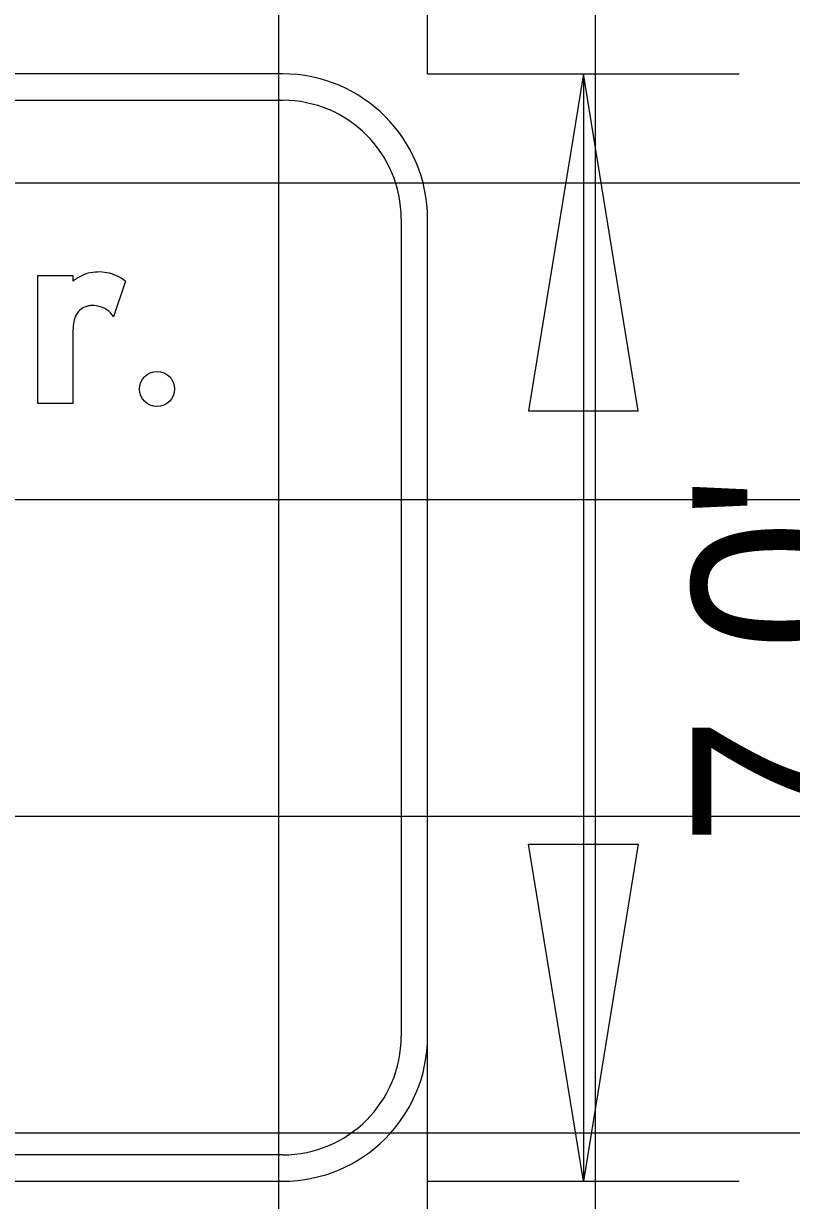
# Model space of a CAD drawing. Extents: x 1797809 to 2198143, y 249608 to 1237864.
# Drawn here: x 2195481.17 to 2195486.02, y 1237202.68 to 1237210.11 of the extents above; entities that cross this region are included whole.
import ezdxf

# ---------------------------------------------------------------- set-up
doc = ezdxf.new("R2010")
doc.units = 0
for name, color, linetype in [('3', 7, 'Continuous'), ('GSBWFILL', 7, 'Continuous'), ('GSCOLORFILL', 7, 'Continuous'), ('GSDIMS', 7, 'Continuous'), ('GSOUTLINE', 7, 'Continuous'), ('GSSHT', 7, 'Continuous'), ('Level 55', 7, 'Continuous')]:
    doc.layers.add(name, color=color, linetype=linetype)

msp = doc.modelspace()

# ---------------------------------------------------------------- linework, layer by layer
at = {"layer": '3'}
msp.add_line((2195483.7231, 1237200.4325), (2195483.7231, 1237203.716), dxfattribs=at)
at = {"layer": 'GSBWFILL'}
msp.add_line((2195481.8152, 1237208.4841), (2195481.7401, 1237208.259), dxfattribs=at)
msp.add_lwpolyline([(2195481.483, 1237208.1589), (2195481.483, 1237207.712), (2195481.2616, 1237207.712), (2195481.2616, 1237208.5203), (2195481.483, 1237208.5203), (2195481.483, 1237208.4841)], dxfattribs=at)
for centre, major_axis, start_param, end_param in [((2195481.7056, 1237208.1891), (0, 0.3696), 0.443663, 0.646229), ((2195481.6182, 1237208.3729), (0, 0.1661), 0.24142, 0.443663), ((2195481.6467, 1237208.2573), (0, 0.2851), 6.103268, 6.524606), ((2195481.6531, 1237208.2927), (0, 0.2491), 5.846069, 6.103268), ((2195481.6277, 1237208.2382), (0, 0.3092), 5.631644, 5.846069), ((2195481.6006, 1237208.2191), (0, 0.1107), 0.293855, 1.188904), ((2195481.6028, 1237208.2119), (0, 0.1182), 0.067293, 0.293855), ((2195481.6067, 1237208.1531), (0, 0.1772), 6.094384, 6.350479), ((2195481.6114, 1237208.1775), (0, 0.1523), 5.27661, 6.094384), ((2195481.9523, 1237208.1584), (0, 0.4693), 1.445958, 1.569673), ((2195481.6583, 1237208.196), (0, 0.1728), 1.188904, 1.450084)]:
    msp.add_ellipse(centre, major_axis=major_axis, ratio=0.99999, start_param=start_param, end_param=end_param, dxfattribs=at)
msp.add_ellipse((2195482.0145, 1237207.8033), major_axis=(0, 0.1107), ratio=0.999979, dxfattribs=at)
at = {"layer": 'GSCOLORFILL'}
for p, q in [((2195482.8074, 1237209.7932), (2195467.6559, 1237209.7932)), ((2195467.6559, 1237209.6267), (2195482.8074, 1237209.6267)), ((2195483.5566, 1237208.8775), (2195483.5566, 1237203.716)), ((2195483.7231, 1237203.716), (2195483.7231, 1237208.8775)), ((2195481.8152, 1237208.4841), (2195481.7401, 1237208.259)), ((2195482.8074, 1237202.9667), (2195467.6576, 1237202.9667)), ((2195467.6576, 1237202.8002), (2195482.8074, 1237202.8002))]:
    msp.add_line(p, q, dxfattribs=at)
msp.add_lwpolyline([(2195481.483, 1237208.1589), (2195481.483, 1237207.712), (2195481.2616, 1237207.712), (2195481.2616, 1237208.5203), (2195481.483, 1237208.5203), (2195481.483, 1237208.4841)], dxfattribs=at)
for centre, radius, start, end in [((2195482.8074, 1237208.8775), 0.9158, 0, 90), ((2195482.8074, 1237208.8775), 0.7493, 0, 90), ((2195482.8074, 1237203.716), 0.9158, 270, 0), ((2195482.8074, 1237203.716), 0.7493, 270, 0)]:
    msp.add_arc(centre, radius, start, end, dxfattribs=at)
for centre, major_axis, start_param, end_param in [((2195481.7056, 1237208.1891), (0, 0.3696), 0.443663, 0.646229), ((2195481.6182, 1237208.3729), (0, 0.1661), 0.24142, 0.443663), ((2195481.6467, 1237208.2573), (0, 0.2851), 6.103268, 6.524606), ((2195481.6531, 1237208.2927), (0, 0.2491), 5.846069, 6.103268), ((2195481.6277, 1237208.2382), (0, 0.3092), 5.631644, 5.846069), ((2195481.6006, 1237208.2191), (0, 0.1107), 0.293855, 1.188904), ((2195481.6028, 1237208.2119), (0, 0.1182), 0.067293, 0.293855), ((2195481.6067, 1237208.1531), (0, 0.1772), 6.094384, 6.350479), ((2195481.6114, 1237208.1775), (0, 0.1523), 5.27661, 6.094384), ((2195481.9523, 1237208.1584), (0, 0.4693), 1.445958, 1.569673), ((2195481.6583, 1237208.196), (0, 0.1728), 1.188904, 1.450084)]:
    msp.add_ellipse(centre, major_axis=major_axis, ratio=0.99999, start_param=start_param, end_param=end_param, dxfattribs=at)
msp.add_ellipse((2195482.0145, 1237207.8033), major_axis=(0, 0.1107), ratio=0.999979, dxfattribs=at)
at = {"layer": 'GSDIMS'}
for p, q in [((2195483.7231, 1237209.7932), (2195483.7231, 1237211.5346)), ((2195483.7231, 1237209.7932), (2195485.6912, 1237209.7932)), ((2195484.7072, 1237209.7932), (2195484.7072, 1237202.8002)), ((2195483.7231, 1237202.8002), (2195485.6912, 1237202.8002))]:
    msp.add_line(p, q, dxfattribs=at)
for points in [[(2195484.7072, 1237209.7932), (2195484.36, 1237207.6648), (2195485.0544, 1237207.6648)], [(2195484.7072, 1237202.8002), (2195484.36, 1237204.9286), (2195485.0544, 1237204.9286)]]:
    msp.add_lwpolyline(points, close=True, dxfattribs=at)
at = {"layer": 'GSOUTLINE'}
msp.add_line((2195481.8152, 1237208.4841), (2195481.7401, 1237208.259), dxfattribs=at)
msp.add_lwpolyline([(2195481.483, 1237208.1589), (2195481.483, 1237207.712), (2195481.2616, 1237207.712), (2195481.2616, 1237208.5203), (2195481.483, 1237208.5203), (2195481.483, 1237208.4841)], dxfattribs=at)
for centre, major_axis, start_param, end_param in [((2195481.7056, 1237208.1891), (0, 0.3696), 0.443663, 0.646229), ((2195481.6182, 1237208.3729), (0, 0.1661), 0.24142, 0.443663), ((2195481.6467, 1237208.2573), (0, 0.2851), 6.103268, 6.524606), ((2195481.6531, 1237208.2927), (0, 0.2491), 5.846069, 6.103268), ((2195481.6277, 1237208.2382), (0, 0.3092), 5.631644, 5.846069), ((2195481.6006, 1237208.2191), (0, 0.1107), 0.293855, 1.188904), ((2195481.6028, 1237208.2119), (0, 0.1182), 0.067293, 0.293855), ((2195481.6067, 1237208.1531), (0, 0.1772), 6.094384, 6.350479), ((2195481.6114, 1237208.1775), (0, 0.1523), 5.27661, 6.094384), ((2195481.9523, 1237208.1584), (0, 0.4693), 1.445958, 1.569673), ((2195481.6583, 1237208.196), (0, 0.1728), 1.188904, 1.450084)]:
    msp.add_ellipse(centre, major_axis=major_axis, ratio=0.99999, start_param=start_param, end_param=end_param, dxfattribs=at)
msp.add_ellipse((2195482.0145, 1237207.8033), major_axis=(0, 0.1107), ratio=0.999979, dxfattribs=at)
at = {"layer": 'GSSHT'}
for p, q in [((2195482.7834, 1237163.1062), (2195482.7834, 1237223.1062)), ((2195484.7834, 1237163.1062), (2195484.7834, 1237223.1062)), ((2195388.7834, 1237209.1062), (2195518.7834, 1237209.1062)), ((2195388.7834, 1237207.1062), (2195518.7834, 1237207.1062)), ((2195388.7834, 1237205.1062), (2195518.7834, 1237205.1062)), ((2195388.7834, 1237203.1062), (2195518.7834, 1237203.1062))]:
    msp.add_line(p, q, dxfattribs=at)

# ---------------------------------------------------------------- texts
at = {"layer": 'Level 55'}
msp.add_text("7.0'", height=1.11046, rotation=90, dxfattribs=at).set_placement((2195486.5051, 1237204.9125))

doc.saveas('drawing.dxf')
